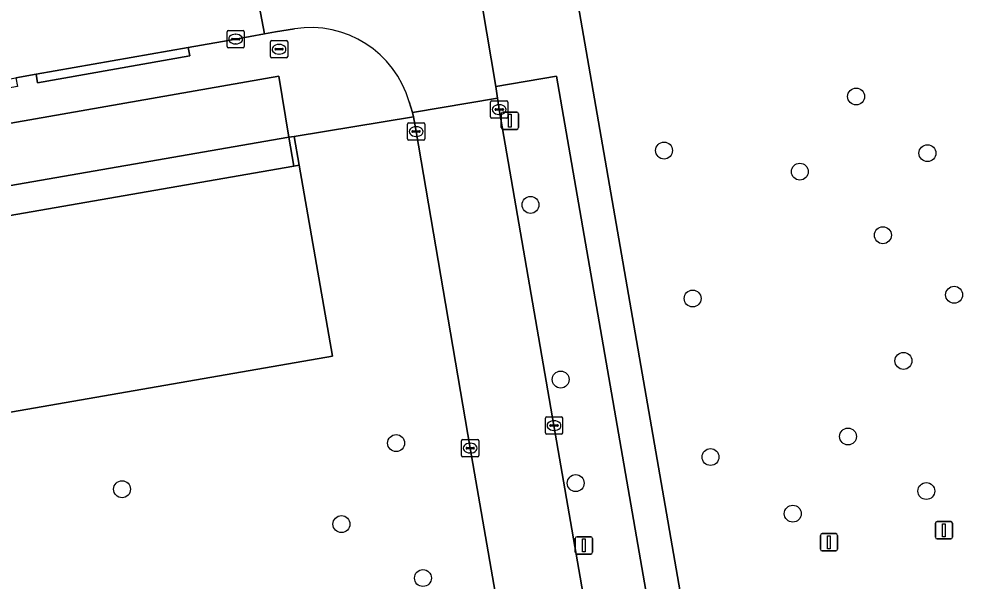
# Model space of a CAD drawing. Extents: x 162879 to 165540, y 384011 to 385181.
# Drawn here: x 164243.2 to 164298, y 384874.9 to 384907.4 of the extents above; entities that cross this region are included whole.
import ezdxf

# ---------------------------------------------------------------- set-up
doc = ezdxf.new("R2010")
doc.units = 0
for name, color, linetype in [('IMGEO_Boom', 7, 'Continuous'), ('IMGEO_Brandkraan', 7, 'Continuous'), ('IMGEO_Groenvoorziening', 7, 'Continuous'), ('IMGEO_Kolk', 7, 'Continuous'), ('IMGEO_Lichtmast', 7, 'Continuous'), ('IMGEO_Muur', 7, 'Continuous'), ('IMGEO_Pand', 7, 'Continuous'), ('IMGEO_Parkeervlak_open', 7, 'Continuous'), ('IMGEO_Rijbaan_lokaal_open', 7, 'Continuous'), ('IMGEO_Vlaggenmast', 7, 'Continuous'), ('IMGEO_Voetpad_open', 7, 'Continuous')]:
    doc.layers.add(name, color=color, linetype=linetype)

msp = doc.modelspace()

# ---------------------------------------------------------------- linework, layer by layer
at = {"layer": 'IMGEO_Boom'}
for centre in [(164291.683, 384902.927), (164280.571, 384899.8), (164295.81, 384899.651), (164288.429, 384898.581), (164272.844, 384896.659), (164293.234, 384894.902), (164297.355, 384891.461), (164282.226, 384891.243), (164294.423, 384887.638), (164274.59, 384886.557), (164291.216, 384883.264), (164265.066, 384882.886), (164283.257, 384882.078), (164275.459, 384880.572), (164249.21, 384880.213), (164295.747, 384880.111), (164288.017, 384878.802), (164261.903, 384878.199), (164266.622, 384875.08)]:
    msp.add_circle(centre, 0.489, dxfattribs=at)
at = {"layer": 'IMGEO_Brandkraan'}
for p, q in [((164257.793, 384905.235), (164257.793, 384906.087)), ((164257.868, 384906.161), (164258.72, 384906.161)), ((164258.794, 384906.087), (164258.794, 384905.235)), ((164258.052, 384905.655), (164258.052, 384905.667)), ((164258.49, 384905.618), (164258.092, 384905.618)), ((164258.095, 384905.704), (164258.493, 384905.704)), ((164258.281, 384905.941), (164258.306, 384905.941)), ((164258.536, 384905.667), (164258.536, 384905.655)), ((164258.72, 384905.161), (164257.868, 384905.161)), ((164258.304, 384905.381), (164258.279, 384905.381))]:
    msp.add_line(p, q, dxfattribs=at)
for points in [[(164257.793, 384905.235), (164257.793, 384906.087)], [(164257.868, 384906.161), (164258.72, 384906.161)], [(164258.794, 384906.087), (164258.794, 384905.235)], [(164258.72, 384905.161), (164257.868, 384905.161)]]:
    msp.add_lwpolyline(points, dxfattribs=at)
for centre, radius, start, end in [((164257.87, 384906.085), 0.0765, 91.552, 178.448), ((164257.87, 384906.085), 0.0765, 91.552, 178.448), ((164258.718, 384906.085), 0.0765, 1.552, 88.448), ((164258.718, 384906.085), 0.0765, 1.552, 88.448), ((164258.092, 384905.664), 0.0403, 85.8775, 175.7526), ((164258.089, 384905.654), 0.0366, 178.938, 274.7102), ((164258.493, 384905.661), 0.043, 264.8664, 352.4533), ((164258.497, 384905.666), 0.0386, 1.7309, 96.639), ((164257.87, 384905.237), 0.0765, 181.552, 268.448), ((164257.87, 384905.237), 0.0765, 181.552, 268.448), ((164258.718, 384905.237), 0.0765, 271.552, 358.448), ((164258.718, 384905.237), 0.0765, 271.552, 358.448)]:
    msp.add_arc(centre, radius, start, end, dxfattribs=at)
for centre, major_axis, ratio, start_param, end_param in [((164258.28, 384905.661), (-0.387, 0.002), 0.722429, 4.712389, 7.853982), ((164258.305, 384905.661), (-0.39, 0.002), 0.717154, 1.570796, 4.712389)]:
    msp.add_ellipse(centre, major_axis=major_axis, ratio=ratio, start_param=start_param, end_param=end_param, dxfattribs=at)
at = {"layer": 'IMGEO_Groenvoorziening'}
msp.add_lwpolyline([(164272.621, 384925.309), (164274.356, 384915.396), (164274.498, 384914.586), (164275.983, 384914.83), (164276.632, 384911.329), (164275.123, 384911.029), (164285.69, 384850.205), (164324.684, 384856.872), (164327.398, 384857.353), (164324.002, 384876.909), (164322.06, 384876.544), (164322.857, 384871.952), (164317.13, 384870.931), (164316.22, 384876.459), (164323.847, 384877.796), (164322.998, 384882.594), (164322.75, 384883.999), (164319.33, 384883.488), (164319.382, 384883.193), (164317.707, 384882.897), (164306.643, 384880.941), (164293.619, 384955.671)], dxfattribs=at)
for points in [[(164283.998, 384848.6), (164274.341, 384904.109), (164270.84, 384903.507), (164270.942, 384902.839), (164271.035, 384902.171), (164274.203, 384883.897), (164276.85, 384868.569), (164280.258, 384848.717), (164280.389, 384847.955)], [(164259.452, 384898.948), (164261.379, 384887.914), (164186.628, 384874.924), (164184.409, 384887.633), (164184.562, 384887.66), (164183.901, 384891.162), (164170.899, 384888.857), (164177.686, 384883.019), (164197.325, 384863.021), (164217.264, 384846.838), (164220.519, 384838.705), (164248.727, 384843.603), (164253.865, 384844.508), (164275.29, 384848.12), (164272.01, 384867.269), (164269.356, 384882.592), (164266.225, 384900.9), (164266.082, 384901.752), (164259.16, 384900.623)]]:
    msp.add_lwpolyline(points, close=True, dxfattribs=at)
at = {"layer": 'IMGEO_Kolk'}
for p, q in [((164255.284, 384905.82), (164255.284, 384906.672)), ((164255.359, 384906.746), (164256.211, 384906.746)), ((164256.285, 384906.672), (164256.285, 384905.82)), ((164255.543, 384906.24), (164255.543, 384906.252)), ((164255.981, 384906.203), (164255.583, 384906.203)), ((164255.586, 384906.289), (164255.984, 384906.289)), ((164255.772, 384906.526), (164255.797, 384906.526)), ((164256.027, 384906.252), (164256.027, 384906.24)), ((164256.211, 384905.746), (164255.359, 384905.746)), ((164255.795, 384905.966), (164255.77, 384905.966)), ((164270.534, 384901.745), (164270.534, 384902.597)), ((164270.609, 384902.671), (164271.461, 384902.671)), ((164270.793, 384902.165), (164270.793, 384902.177)), ((164270.836, 384902.214), (164271.234, 384902.214)), ((164271.022, 384902.451), (164271.047, 384902.451)), ((164271.277, 384902.177), (164271.277, 384902.165)), ((164271.535, 384902.597), (164271.535, 384901.745)), ((164271.461, 384901.671), (164270.609, 384901.671)), ((164271.231, 384902.128), (164270.833, 384902.128)), ((164271.045, 384901.891), (164271.02, 384901.891)), ((164265.723, 384900.474), (164265.723, 384901.326)), ((164265.798, 384901.4), (164266.65, 384901.4)), ((164266.211, 384901.18), (164266.236, 384901.18)), ((164266.724, 384901.326), (164266.724, 384900.474)), ((164265.982, 384900.894), (164265.982, 384900.906)), ((164266.42, 384900.857), (164266.022, 384900.857)), ((164266.025, 384900.943), (164266.423, 384900.943)), ((164266.234, 384900.62), (164266.209, 384900.62)), ((164266.466, 384900.906), (164266.466, 384900.894)), ((164266.65, 384900.4), (164265.798, 384900.4)), ((164273.704, 384883.471), (164273.704, 384884.323)), ((164273.779, 384884.397), (164274.631, 384884.397)), ((164274.192, 384884.177), (164274.217, 384884.177)), ((164274.705, 384884.323), (164274.705, 384883.471)), ((164273.963, 384883.891), (164273.963, 384883.903)), ((164274.401, 384883.854), (164274.003, 384883.854)), ((164274.006, 384883.94), (164274.404, 384883.94)), ((164274.215, 384883.617), (164274.19, 384883.617)), ((164274.447, 384883.903), (164274.447, 384883.891)), ((164268.854, 384882.166), (164268.854, 384883.018)), ((164268.929, 384883.092), (164269.781, 384883.092)), ((164269.855, 384883.018), (164269.855, 384882.166)), ((164274.631, 384883.397), (164273.779, 384883.397)), ((164269.113, 384882.586), (164269.113, 384882.598)), ((164269.551, 384882.549), (164269.153, 384882.549)), ((164269.156, 384882.635), (164269.554, 384882.635)), ((164269.342, 384882.872), (164269.367, 384882.872)), ((164269.597, 384882.598), (164269.597, 384882.586)), ((164269.781, 384882.092), (164268.929, 384882.092)), ((164269.365, 384882.312), (164269.34, 384882.312))]:
    msp.add_line(p, q, dxfattribs=at)
for points in [[(164255.284, 384905.82), (164255.284, 384906.672)], [(164255.359, 384906.746), (164256.211, 384906.746)], [(164256.285, 384906.672), (164256.285, 384905.82)], [(164256.211, 384905.746), (164255.359, 384905.746)], [(164270.534, 384901.745), (164270.534, 384902.597)], [(164270.609, 384902.671), (164271.461, 384902.671)], [(164271.535, 384902.597), (164271.535, 384901.745)], [(164271.461, 384901.671), (164270.609, 384901.671)], [(164265.723, 384900.474), (164265.723, 384901.326)], [(164265.798, 384901.4), (164266.65, 384901.4)], [(164266.724, 384901.326), (164266.724, 384900.474)], [(164266.65, 384900.4), (164265.798, 384900.4)], [(164273.704, 384883.471), (164273.704, 384884.323)], [(164273.779, 384884.397), (164274.631, 384884.397)], [(164274.705, 384884.323), (164274.705, 384883.471)], [(164268.854, 384882.166), (164268.854, 384883.018)], [(164268.929, 384883.092), (164269.781, 384883.092)], [(164269.855, 384883.018), (164269.855, 384882.166)], [(164274.631, 384883.397), (164273.779, 384883.397)], [(164269.781, 384882.092), (164268.929, 384882.092)]]:
    msp.add_lwpolyline(points, dxfattribs=at)
for centre, radius, start, end in [((164255.361, 384906.67), 0.0765, 91.552, 178.448), ((164255.361, 384906.67), 0.0765, 91.552, 178.448), ((164256.209, 384906.67), 0.0765, 1.552, 88.448), ((164256.209, 384906.67), 0.0765, 1.552, 88.448), ((164255.583, 384906.249), 0.0403, 85.8775, 175.7526), ((164255.58, 384906.239), 0.0366, 178.938, 274.7102), ((164255.984, 384906.246), 0.043, 264.8664, 352.4533), ((164255.988, 384906.251), 0.0386, 1.7309, 96.639), ((164255.361, 384905.822), 0.0765, 181.552, 268.448), ((164255.361, 384905.822), 0.0765, 181.552, 268.448), ((164256.209, 384905.822), 0.0765, 271.552, 358.448), ((164256.209, 384905.822), 0.0765, 271.552, 358.448), ((164270.611, 384902.595), 0.0765, 91.552, 178.448), ((164270.611, 384902.595), 0.0765, 91.552, 178.448), ((164270.833, 384902.174), 0.0403, 85.8775, 175.7526), ((164270.83, 384902.164), 0.0366, 178.938, 274.7102), ((164271.234, 384902.171), 0.043, 264.8664, 352.4533), ((164271.238, 384902.176), 0.0386, 1.7309, 96.639), ((164271.459, 384902.595), 0.0765, 1.552, 88.448), ((164271.459, 384902.595), 0.0765, 1.552, 88.448), ((164270.611, 384901.747), 0.0765, 181.552, 268.448), ((164270.611, 384901.747), 0.0765, 181.552, 268.448), ((164271.459, 384901.747), 0.0765, 271.552, 358.448), ((164271.459, 384901.747), 0.0765, 271.552, 358.448), ((164265.8, 384901.324), 0.0765, 91.552, 178.448), ((164265.8, 384901.324), 0.0765, 91.552, 178.448), ((164266.648, 384901.324), 0.0765, 1.552, 88.448), ((164266.648, 384901.324), 0.0765, 1.552, 88.448), ((164266.022, 384900.903), 0.0403, 85.8775, 175.7526), ((164266.019, 384900.893), 0.0366, 178.938, 274.7102), ((164266.423, 384900.9), 0.043, 264.8664, 352.4533), ((164266.427, 384900.905), 0.0386, 1.7309, 96.639), ((164265.8, 384900.476), 0.0765, 181.552, 268.448), ((164265.8, 384900.476), 0.0765, 181.552, 268.448), ((164266.648, 384900.476), 0.0765, 271.552, 358.448), ((164266.648, 384900.476), 0.0765, 271.552, 358.448), ((164273.781, 384884.321), 0.0765, 91.552, 178.448), ((164273.781, 384884.321), 0.0765, 91.552, 178.448), ((164274.629, 384884.321), 0.0765, 1.552, 88.448), ((164274.629, 384884.321), 0.0765, 1.552, 88.448), ((164274.003, 384883.9), 0.0403, 85.8775, 175.7526), ((164274, 384883.89), 0.0366, 178.938, 274.7102), ((164274.404, 384883.897), 0.043, 264.8664, 352.4533), ((164274.408, 384883.902), 0.0386, 1.7309, 96.639), ((164268.931, 384883.016), 0.0765, 91.552, 178.448), ((164268.931, 384883.016), 0.0765, 91.552, 178.448), ((164269.779, 384883.016), 0.0765, 1.552, 88.448), ((164269.779, 384883.016), 0.0765, 1.552, 88.448), ((164273.781, 384883.473), 0.0765, 181.552, 268.448), ((164273.781, 384883.473), 0.0765, 181.552, 268.448), ((164274.629, 384883.473), 0.0765, 271.552, 358.448), ((164274.629, 384883.473), 0.0765, 271.552, 358.448), ((164269.153, 384882.595), 0.0403, 85.8775, 175.7526), ((164269.15, 384882.585), 0.0366, 178.938, 274.7102), ((164269.554, 384882.592), 0.043, 264.8664, 352.4533), ((164269.558, 384882.597), 0.0386, 1.7309, 96.639), ((164268.931, 384882.168), 0.0765, 181.552, 268.448), ((164268.931, 384882.168), 0.0765, 181.552, 268.448), ((164269.779, 384882.168), 0.0765, 271.552, 358.448), ((164269.779, 384882.168), 0.0765, 271.552, 358.448)]:
    msp.add_arc(centre, radius, start, end, dxfattribs=at)
for centre, major_axis, ratio, start_param, end_param in [((164255.771, 384906.246), (-0.387, 0.002), 0.722429, 4.712389, 7.853982), ((164255.796, 384906.246), (-0.39, 0.002), 0.717154, 1.570796, 4.712389), ((164271.021, 384902.171), (-0.387, 0.002), 0.722429, 4.712389, 7.853982), ((164271.046, 384902.171), (-0.39, 0.002), 0.717154, 1.570796, 4.712389), ((164266.21, 384900.9), (-0.387, 0.002), 0.722429, 4.712389, 7.853982), ((164266.235, 384900.9), (-0.39, 0.002), 0.717154, 1.570796, 4.712389), ((164274.191, 384883.897), (-0.387, 0.002), 0.722429, 4.712389, 7.853982), ((164274.216, 384883.897), (-0.39, 0.002), 0.717154, 1.570796, 4.712389), ((164269.341, 384882.592), (-0.387, 0.002), 0.722429, 4.712389, 7.853982), ((164269.366, 384882.592), (-0.39, 0.002), 0.717154, 1.570796, 4.712389)]:
    msp.add_ellipse(centre, major_axis=major_axis, ratio=ratio, start_param=start_param, end_param=end_param, dxfattribs=at)
at = {"layer": 'IMGEO_Lichtmast'}
for p, q in [((164271.156, 384901.125), (164271.156, 384901.925)), ((164271.156, 384901.925), (164271.156, 384901.125)), ((164271.256, 384902.025), (164272.046, 384902.025)), ((164272.046, 384902.025), (164271.256, 384902.025)), ((164272.146, 384901.925), (164272.146, 384901.125)), ((164272.146, 384901.125), (164272.146, 384901.925)), ((164272.046, 384901.025), (164271.256, 384901.025)), ((164271.256, 384901.025), (164272.046, 384901.025)), ((164275.438, 384876.568), (164275.438, 384877.368)), ((164275.438, 384877.368), (164275.438, 384876.568)), ((164275.538, 384877.468), (164276.328, 384877.468)), ((164276.328, 384877.468), (164275.538, 384877.468)), ((164276.428, 384877.368), (164276.428, 384876.568)), ((164276.428, 384876.568), (164276.428, 384877.368)), ((164276.328, 384876.468), (164275.538, 384876.468)), ((164275.538, 384876.468), (164276.328, 384876.468))]:
    msp.add_line(p, q, dxfattribs=at)
for points in [[(164271.576, 384901.9), (164271.726, 384901.9), (164271.726, 384901.15), (164271.576, 384901.15), (164271.576, 384901.9)], [(164275.858, 384877.343), (164276.008, 384877.343), (164276.008, 384876.593), (164275.858, 384876.593), (164275.858, 384877.343)]]:
    msp.add_lwpolyline(points, dxfattribs=at)
for centre, start, end in [((164271.256, 384901.925), 90, 180), ((164271.256, 384901.925), 90, 180), ((164272.046, 384901.925), 0, 90), ((164272.046, 384901.925), 360, 90), ((164271.256, 384901.125), 180, 270), ((164271.256, 384901.125), 180, 270), ((164272.046, 384901.125), 270, 0), ((164272.046, 384901.125), 270, 0), ((164275.538, 384877.368), 90, 180), ((164275.538, 384877.368), 90, 180), ((164276.328, 384877.368), 0, 90), ((164276.328, 384877.368), 360, 90), ((164275.538, 384876.568), 180, 270), ((164275.538, 384876.568), 180, 270), ((164276.328, 384876.568), 270, 0), ((164276.328, 384876.568), 270, 0)]:
    msp.add_arc(centre, 0.1, start, end, dxfattribs=at)
at = {"layer": 'IMGEO_Muur'}
msp.add_lwpolyline([(164259.16, 384900.623), (164258.864, 384900.571), (164259.157, 384898.897), (164259.452, 384898.948)], close=True, dxfattribs=at)
at = {"layer": 'IMGEO_Pand'}
msp.add_lwpolyline([(164184.409, 384887.633), (164186.628, 384874.924), (164261.379, 384887.914), (164259.452, 384898.948), (164259.157, 384898.897), (164203.011, 384889.141), (164198.84, 384888.416), (164198.586, 384889.874), (164193.433, 384888.979), (164193.395, 384889.195), (164184.562, 384887.66)], close=True, dxfattribs=at)
at = {"layer": 'IMGEO_Parkeervlak_open'}
msp.add_lwpolyline([(164258.278, 384904.101), (164202.054, 384894.254), (164202.698, 384890.812), (164258.864, 384900.571)], close=True, dxfattribs=at)
at = {"layer": 'IMGEO_Rijbaan_lokaal_open'}
for points in [[(164269.532, 384911.3), (164266.921, 384913.443), (164266.712, 384913.403), (164265.575, 384913.185), (164257.154, 384911.57), (164257, 384911.532), (164256.52, 384911.42), (164257.445, 384906.554), (164258.082, 384906.664), (164259.194, 384906.847)], [(164265.828, 384902.611), (164266.013, 384901.996), (164270.942, 384902.839), (164270.84, 384903.507), (164269.532, 384911.3)]]:
    msp.add_lwpolyline(points, dxfattribs=at)
for points in [[(164197.397, 384901.074), (164198.24, 384896.251), (164201.577, 384896.831), (164211.305, 384898.43), (164216.12, 384899.327), (164217.492, 384899.542), (164235.376, 384902.65), (164243.073, 384904.005), (164244.234, 384904.21), (164253.042, 384905.765), (164255.785, 384906.247), (164257.445, 384906.554), (164256.52, 384911.42), (164255.884, 384911.313)], [(164275.29, 384848.12), (164275.335, 384847.852), (164280.258, 384848.717), (164276.85, 384868.569), (164274.203, 384883.897), (164271.035, 384902.171), (164270.942, 384902.839), (164266.013, 384901.996), (164266.082, 384901.752), (164266.225, 384900.9), (164269.356, 384882.592), (164272.01, 384867.269)]]:
    msp.add_lwpolyline(points, close=True, dxfattribs=at)
msp.add_arc((164260.103, 384900.957), 5.959, 16.1101, 98.7711, dxfattribs=at)
at = {"layer": 'IMGEO_Vlaggenmast'}
for p, q in [((164296.27, 384877.444), (164296.27, 384878.244)), ((164296.27, 384878.244), (164296.27, 384877.444)), ((164296.37, 384878.344), (164297.16, 384878.344)), ((164297.16, 384878.344), (164296.37, 384878.344)), ((164297.26, 384878.244), (164297.26, 384877.444)), ((164297.26, 384877.444), (164297.26, 384878.244)), ((164289.615, 384876.746), (164289.615, 384877.546)), ((164289.615, 384877.546), (164289.615, 384876.746)), ((164289.715, 384877.646), (164290.505, 384877.646)), ((164290.505, 384877.646), (164289.715, 384877.646)), ((164290.605, 384877.546), (164290.605, 384876.746)), ((164290.605, 384876.746), (164290.605, 384877.546)), ((164297.16, 384877.344), (164296.37, 384877.344)), ((164296.37, 384877.344), (164297.16, 384877.344)), ((164290.505, 384876.646), (164289.715, 384876.646)), ((164289.715, 384876.646), (164290.505, 384876.646))]:
    msp.add_line(p, q, dxfattribs=at)
for points in [[(164296.69, 384878.219), (164296.84, 384878.219), (164296.84, 384877.469), (164296.69, 384877.469), (164296.69, 384878.219)], [(164290.035, 384877.521), (164290.185, 384877.521), (164290.185, 384876.771), (164290.035, 384876.771), (164290.035, 384877.521)]]:
    msp.add_lwpolyline(points, dxfattribs=at)
for centre, start, end in [((164296.37, 384878.244), 90, 180), ((164296.37, 384878.244), 90, 180), ((164297.16, 384878.244), 0, 90), ((164297.16, 384878.244), 360, 90), ((164289.715, 384877.546), 90, 180), ((164289.715, 384877.546), 90, 180), ((164290.505, 384877.546), 0, 90), ((164290.505, 384877.546), 360, 90), ((164296.37, 384877.444), 180, 270), ((164296.37, 384877.444), 180, 270), ((164297.16, 384877.444), 270, 0), ((164297.16, 384877.444), 270, 0), ((164289.715, 384876.746), 180, 270), ((164289.715, 384876.746), 180, 270), ((164290.505, 384876.746), 270, 0), ((164290.505, 384876.746), 270, 0)]:
    msp.add_arc(centre, 0.1, start, end, dxfattribs=at)
at = {"layer": 'IMGEO_Voetpad_open'}
for points in [[(164275.123, 384911.029), (164276.632, 384911.329), (164275.983, 384914.83), (164274.498, 384914.586), (164274.356, 384915.396), (164272.887, 384915.15), (164270.013, 384914.605), (164269.47, 384914.52), (164266.921, 384913.443), (164269.532, 384911.3), (164270.84, 384903.507), (164274.341, 384904.109), (164283.998, 384848.6), (164285.91, 384848.941), (164285.69, 384850.205)], [(164253.042, 384905.765), (164244.234, 384904.21), (164244.32, 384903.718), (164253.128, 384905.273)], [(164258.864, 384900.571), (164202.698, 384890.812), (164203.011, 384889.141), (164259.157, 384898.897)]]:
    msp.add_lwpolyline(points, close=True, dxfattribs=at)
for points in [[(164259.194, 384906.847), (164258.082, 384906.664), (164257.445, 384906.554), (164255.785, 384906.247), (164253.042, 384905.765), (164253.128, 384905.273), (164244.32, 384903.718), (164244.234, 384904.21), (164243.073, 384904.005), (164243.158, 384903.513), (164217.577, 384899.05), (164217.492, 384899.542), (164216.12, 384899.327), (164216.204, 384898.835), (164201.661, 384896.339), (164201.577, 384896.831), (164198.24, 384896.251), (164197.63, 384896.108), (164198.037, 384893.668), (164198.631, 384890.105), (164202.698, 384890.812), (164202.054, 384894.254), (164258.278, 384904.101)], [(164258.278, 384904.101), (164258.864, 384900.571), (164259.16, 384900.623), (164266.082, 384901.752), (164266.013, 384901.996), (164265.828, 384902.611)]]:
    msp.add_lwpolyline(points, dxfattribs=at)
msp.add_arc((164260.103, 384900.957), 5.959, 16.1101, 98.7711, dxfattribs=at)

doc.saveas('drawing.dxf')
